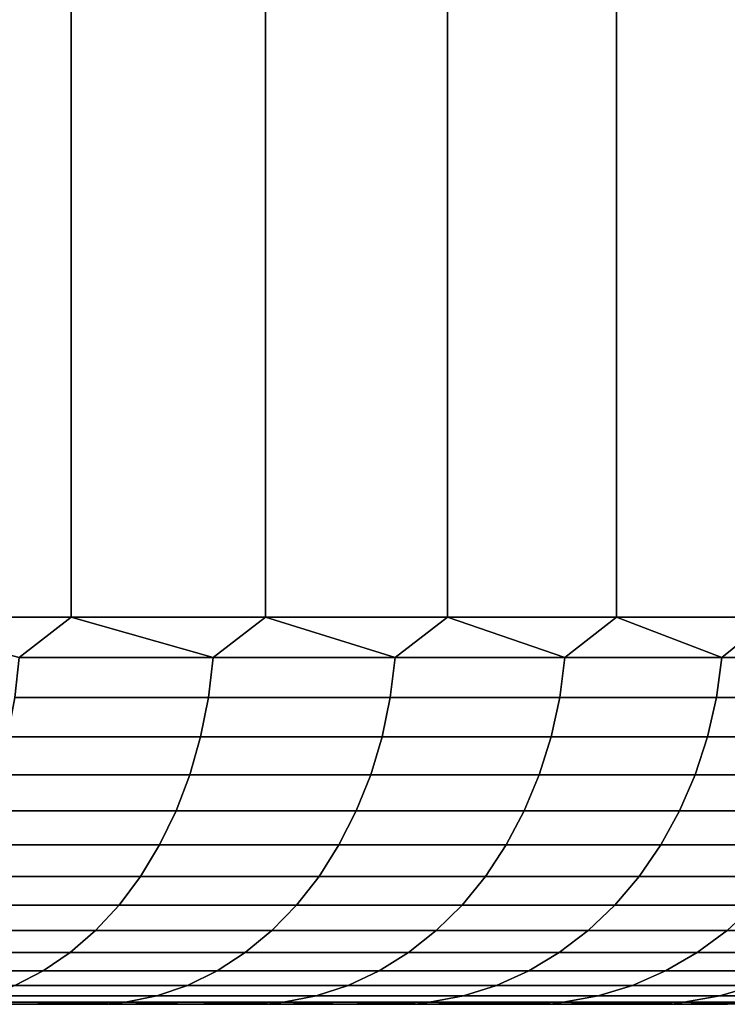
# Model space of a CAD drawing. Header units: metres. Extents: x -109 to 109, y -100 to 58.
# Tile 626 of 642: x 85.69 to 87.52, y 27.5 to 30.04. Entities that reach past the tile are written whole.
import ezdxf

# ---------------------------------------------------------------- set-up
doc = ezdxf.new("R2010")
doc.units = ezdxf.units.M
doc.layers.add('solid_21_062_100_XXX', color=7, linetype='CONTINUOUS')

msp = doc.modelspace()

# ---------------------------------------------------------------- linework, layer by layer
at = {"layer": 'solid_21_062_100_XXX'}
for points in [[(85.822701, 47.799999, 9.060204), (85.29026, 47.799999, 9.577649), (85.290276, 28.5, 9.577635), (85.822716, 28.5, 9.060188)], [(85.29026, 47.799999, -9.577649), (85.822701, 47.799999, -9.060204), (85.822716, 28.5, -9.060188), (85.290276, 28.5, -9.577635)], [(86.324738, 47.799999, 8.513193), (85.822701, 47.799999, 9.060204), (85.822716, 28.5, 9.060188), (86.324745, 28.5, 8.513189)], [(85.822701, 47.799999, -9.060204), (86.324738, 47.799999, -8.513193), (86.324745, 28.5, -8.513189), (85.822716, 28.5, -9.060188)], [(86.794739, 47.799999, 7.93841), (86.324738, 47.799999, 8.513193), (86.324745, 28.5, 8.513189), (86.794731, 28.5, 7.938422)], [(86.324738, 47.799999, -8.513193), (86.794739, 47.799999, -7.93841), (86.794731, 28.5, -7.938422), (86.324745, 28.5, -8.513189)], [(87.231148, 47.799999, 7.337741), (86.794739, 47.799999, 7.93841), (86.794731, 28.5, 7.938422), (87.231133, 28.5, 7.337762)], [(86.794739, 47.799999, -7.93841), (87.231148, 47.799999, -7.337741), (87.231133, 28.5, -7.337762), (86.794731, 28.5, -7.938422)], [(87.632545, 47.799999, 6.713157), (87.231148, 47.799999, 7.337741), (87.231133, 28.5, 7.337762), (87.632538, 28.5, 6.713167)], [(87.231148, 47.799999, -7.337741), (87.632545, 47.799999, -6.713157), (87.632538, 28.5, -6.713167), (87.231133, 28.5, -7.337762)], [(85.822716, 28.5, 9.060188), (85.290276, 28.5, 9.577635), (85.688515, 28.395472, 9.188515)], [(85.290276, 28.5, -9.577635), (85.822716, 28.5, -9.060188), (85.688515, 28.395472, -9.188515)], [(85.822716, 28.5, 9.060188), (85.688515, 28.395472, 9.188515), (86.189262, 28.395472, 8.658855)], [(85.822716, 28.5, -9.060188), (86.189262, 28.395472, -8.658855), (85.688515, 28.395472, -9.188515)], [(86.324745, 28.5, 8.513189), (85.822716, 28.5, 9.060188), (86.189262, 28.395472, 8.658855)], [(85.822716, 28.5, -9.060188), (86.324745, 28.5, -8.513189), (86.189262, 28.395472, -8.658855)], [(86.324745, 28.5, 8.513189), (86.189262, 28.395472, 8.658855), (86.659523, 28.395472, 8.101952)], [(86.324745, 28.5, -8.513189), (86.659523, 28.395472, -8.101952), (86.189262, 28.395472, -8.658855)], [(86.794731, 28.5, 7.938422), (86.324745, 28.5, 8.513189), (86.659523, 28.395472, 8.101952)], [(86.324745, 28.5, -8.513189), (86.794731, 28.5, -7.938422), (86.659523, 28.395472, -8.101952)], [(86.794731, 28.5, 7.938422), (86.659523, 28.395472, 8.101952), (87.097824, 28.395472, 7.519557)], [(86.794731, 28.5, -7.938422), (87.097824, 28.395472, -7.519557), (86.659523, 28.395472, -8.101952)], [(87.231133, 28.5, 7.337762), (86.794731, 28.5, 7.938422), (87.097824, 28.395472, 7.519557)], [(86.794731, 28.5, -7.938422), (87.231133, 28.5, -7.337762), (87.097824, 28.395472, -7.519557)], [(87.231133, 28.5, 7.337762), (87.097824, 28.395472, 7.519557), (87.502777, 28.395472, 6.913503)], [(87.231133, 28.5, -7.337762), (87.502777, 28.395472, -6.913503), (87.097824, 28.395472, -7.519557)], [(87.632538, 28.5, 6.713167), (87.231133, 28.5, 7.337762), (87.502777, 28.395472, 6.913503)], [(87.231133, 28.5, -7.337762), (87.632538, 28.5, -6.713167), (87.502777, 28.395472, -6.913503)], [(87.632538, 28.5, 6.713167), (87.502777, 28.395472, 6.913503), (87.873108, 28.395472, 6.285696)], [(87.632538, 28.5, -6.713167), (87.873108, 28.395472, -6.285696), (87.502777, 28.395472, -6.913503)], [(86.189262, 28.395472, 8.658855), (85.688515, 28.395472, 9.188515), (85.676918, 28.291986, 9.176921), (86.17704, 28.291986, 8.64793)], [(85.688515, 28.395472, -9.188515), (86.189262, 28.395472, -8.658855), (86.17704, 28.291986, -8.64793), (85.676918, 28.291986, -9.176921)], [(86.659523, 28.395472, 8.101952), (86.189262, 28.395472, 8.658855), (86.17704, 28.291986, 8.64793), (86.646706, 28.291986, 8.091729)], [(86.189262, 28.395472, -8.658855), (86.659523, 28.395472, -8.101952), (86.646706, 28.291986, -8.091729), (86.17704, 28.291986, -8.64793)], [(87.097824, 28.395472, 7.519557), (86.659523, 28.395472, 8.101952), (86.646706, 28.291986, 8.091729), (87.08445, 28.291986, 7.510069)], [(86.659523, 28.395472, -8.101952), (87.097824, 28.395472, -7.519557), (87.08445, 28.291986, -7.510069), (86.646706, 28.291986, -8.091729)], [(87.502777, 28.395472, 6.913503), (87.097824, 28.395472, 7.519557), (87.08445, 28.291986, 7.510069), (87.488892, 28.291986, 6.904779)], [(87.097824, 28.395472, -7.519557), (87.502777, 28.395472, -6.913503), (87.488892, 28.291986, -6.904779), (87.08445, 28.291986, -7.510069)], [(87.873108, 28.395472, 6.285696), (87.502777, 28.395472, 6.913503), (87.488892, 28.291986, 6.904779), (87.858757, 28.291986, 6.277765)], [(87.502777, 28.395472, -6.913503), (87.873108, 28.395472, -6.285696), (87.858757, 28.291986, -6.277765), (87.488892, 28.291986, -6.904779)], [(86.17704, 28.291986, 8.64793), (85.676918, 28.291986, 9.176921), (85.657738, 28.190784, 9.157734), (86.156807, 28.190784, 8.629849)], [(85.676918, 28.291986, -9.176921), (86.17704, 28.291986, -8.64793), (86.156807, 28.190784, -8.629849), (85.657738, 28.190784, -9.157734)], [(86.646706, 28.291986, 8.091729), (86.17704, 28.291986, 8.64793), (86.156807, 28.190784, 8.629849), (86.625496, 28.190784, 8.074811)], [(86.17704, 28.291986, -8.64793), (86.646706, 28.291986, -8.091729), (86.625496, 28.190784, -8.074811), (86.156807, 28.190784, -8.629849)], [(87.08445, 28.291986, 7.510069), (86.646706, 28.291986, 8.091729), (86.625496, 28.190784, 8.074811), (87.062325, 28.190784, 7.494367)], [(86.646706, 28.291986, -8.091729), (87.08445, 28.291986, -7.510069), (87.062325, 28.190784, -7.494367), (86.625496, 28.190784, -8.074811)], [(87.488892, 28.291986, 6.904779), (87.08445, 28.291986, 7.510069), (87.062325, 28.190784, 7.494367), (87.465919, 28.190784, 6.890343)], [(87.08445, 28.291986, -7.510069), (87.488892, 28.291986, -6.904779), (87.465919, 28.190784, -6.890343), (87.062325, 28.190784, -7.494367)], [(87.858757, 28.291986, 6.277765), (87.488892, 28.291986, 6.904779), (87.465919, 28.190784, 6.890343), (87.835014, 28.190784, 6.264639)], [(87.488892, 28.291986, -6.904779), (87.858757, 28.291986, -6.277765), (87.835014, 28.190784, -6.264639), (87.465919, 28.190784, -6.890343)], [(86.156807, 28.190784, 8.629849), (85.657738, 28.190784, 9.157734), (85.631165, 28.092976, 9.131166), (86.128792, 28.092976, 8.604812)], [(85.657738, 28.190784, -9.157734), (86.156807, 28.190784, -8.629849), (86.128792, 28.092976, -8.604812), (85.631165, 28.092976, -9.131166)], [(86.625496, 28.190784, 8.074811), (86.156807, 28.190784, 8.629849), (86.128792, 28.092976, 8.604812), (86.596115, 28.092976, 8.051384)], [(86.156807, 28.190784, -8.629849), (86.625496, 28.190784, -8.074811), (86.596115, 28.092976, -8.051384), (86.128792, 28.092976, -8.604812)], [(87.062325, 28.190784, 7.494367), (86.625496, 28.190784, 8.074811), (86.596115, 28.092976, 8.051384), (87.031677, 28.092976, 7.472624)], [(86.625496, 28.190784, -8.074811), (87.062325, 28.190784, -7.494367), (87.031677, 28.092976, -7.472624), (86.596115, 28.092976, -8.051384)], [(87.465919, 28.190784, 6.890343), (87.062325, 28.190784, 7.494367), (87.031677, 28.092976, 7.472624), (87.434105, 28.092976, 6.870352)], [(87.062325, 28.190784, -7.494367), (87.465919, 28.190784, -6.890343), (87.434105, 28.092976, -6.870352), (87.031677, 28.092976, -7.472624)], [(87.835014, 28.190784, 6.264639), (87.465919, 28.190784, 6.890343), (87.434105, 28.092976, 6.870352), (87.802124, 28.092976, 6.246464)], [(87.465919, 28.190784, -6.890343), (87.835014, 28.190784, -6.264639), (87.802124, 28.092976, -6.246464), (87.434105, 28.092976, -6.870352)], [(86.128792, 28.092976, 8.604812), (85.631165, 28.092976, 9.131166), (85.597504, 27.999638, 9.097506), (86.093292, 27.999638, 8.573092)], [(85.631165, 28.092976, -9.131166), (86.128792, 28.092976, -8.604812), (86.093292, 27.999638, -8.573092), (85.597504, 27.999638, -9.097506)], [(86.596115, 28.092976, 8.051384), (86.128792, 28.092976, 8.604812), (86.093292, 27.999638, 8.573092), (86.558899, 27.999638, 8.021705)], [(86.128792, 28.092976, -8.604812), (86.596115, 28.092976, -8.051384), (86.558899, 27.999638, -8.021705), (86.093292, 27.999638, -8.573092)], [(87.031677, 28.092976, 7.472624), (86.596115, 28.092976, 8.051384), (86.558899, 27.999638, 8.021705), (86.992859, 27.999638, 7.445078)], [(86.596115, 28.092976, -8.051384), (87.031677, 28.092976, -7.472624), (86.992859, 27.999638, -7.445078), (86.558899, 27.999638, -8.021705)], [(87.434105, 28.092976, 6.870352), (87.031677, 28.092976, 7.472624), (86.992859, 27.999638, 7.445078), (87.393799, 27.999638, 6.845027)], [(87.031677, 28.092976, -7.472624), (87.434105, 28.092976, -6.870352), (87.393799, 27.999638, -6.845027), (86.992859, 27.999638, -7.445078)], [(87.802124, 28.092976, 6.246464), (87.434105, 28.092976, 6.870352), (87.393799, 27.999638, 6.845027), (87.76046, 27.999638, 6.223438)], [(87.434105, 28.092976, -6.870352), (87.802124, 28.092976, -6.246464), (87.76046, 27.999638, -6.223438), (87.393799, 27.999638, -6.845027)], [(86.093292, 27.999638, 8.573092), (85.597504, 27.999638, 9.097506), (85.557121, 27.911791, 9.057125), (86.050713, 27.911791, 8.53504)], [(85.597504, 27.999638, -9.097506), (86.093292, 27.999638, -8.573092), (86.050713, 27.911791, -8.53504), (85.557121, 27.911791, -9.057125)], [(86.558899, 27.999638, 8.021705), (86.093292, 27.999638, 8.573092), (86.050713, 27.911791, 8.53504), (86.514252, 27.911791, 7.9861)], [(86.093292, 27.999638, -8.573092), (86.558899, 27.999638, -8.021705), (86.514252, 27.911791, -7.9861), (86.050713, 27.911791, -8.53504)], [(86.992859, 27.999638, 7.445078), (86.558899, 27.999638, 8.021705), (86.514252, 27.911791, 7.9861), (86.946281, 27.911791, 7.412032)], [(86.558899, 27.999638, -8.021705), (86.992859, 27.999638, -7.445078), (86.946281, 27.911791, -7.412032), (86.514252, 27.911791, -7.9861)], [(87.393799, 27.999638, 6.845027), (86.992859, 27.999638, 7.445078), (86.946281, 27.911791, 7.412032), (87.345444, 27.911791, 6.814644)], [(86.992859, 27.999638, -7.445078), (87.393799, 27.999638, -6.845027), (87.345444, 27.911791, -6.814644), (86.946281, 27.911791, -7.412032)], [(87.76046, 27.999638, 6.223438), (87.393799, 27.999638, 6.845027), (87.345444, 27.911791, 6.814644), (87.71048, 27.911791, 6.195815)], [(87.393799, 27.999638, -6.845027), (87.76046, 27.999638, -6.223438), (87.71048, 27.911791, -6.195815), (87.345444, 27.911791, -6.814644)], [(86.050713, 27.911791, 8.53504), (85.557121, 27.911791, 9.057125), (85.510468, 27.830402, 9.010467), (86.001511, 27.830402, 8.491071)], [(85.557121, 27.911791, -9.057125), (86.050713, 27.911791, -8.53504), (86.001511, 27.830402, -8.491071), (85.510468, 27.830402, -9.010467)], [(86.514252, 27.911791, 7.9861), (86.050713, 27.911791, 8.53504), (86.001511, 27.830402, 8.491071), (86.462662, 27.830402, 7.944959)], [(86.050713, 27.911791, -8.53504), (86.514252, 27.911791, -7.9861), (86.462662, 27.830402, -7.944959), (86.001511, 27.830402, -8.491071)], [(86.946281, 27.911791, 7.412032), (86.514252, 27.911791, 7.9861), (86.462662, 27.830402, 7.944959), (86.892464, 27.830402, 7.373849)], [(86.514252, 27.911791, -7.9861), (86.946281, 27.911791, -7.412032), (86.892464, 27.830402, -7.373849), (86.462662, 27.830402, -7.944959)], [(87.345444, 27.911791, 6.814644), (86.946281, 27.911791, 7.412032), (86.892464, 27.830402, 7.373849), (87.289574, 27.830402, 6.779538)], [(86.946281, 27.911791, -7.412032), (87.345444, 27.911791, -6.814644), (87.289574, 27.830402, -6.779538), (86.892464, 27.830402, -7.373849)], [(87.71048, 27.911791, 6.195815), (87.345444, 27.911791, 6.814644), (87.289574, 27.830402, 6.779538), (87.652733, 27.830402, 6.163897)], [(87.345444, 27.911791, -6.814644), (87.71048, 27.911791, -6.195815), (87.652733, 27.830402, -6.163897), (87.289574, 27.830402, -6.779538)], [(86.001511, 27.830402, 8.491071), (85.510468, 27.830402, 9.010467), (85.458046, 27.756365, 8.958043), (85.946228, 27.756365, 8.441669)], [(85.510468, 27.830402, -9.010467), (86.001511, 27.830402, -8.491071), (85.946228, 27.756365, -8.441669), (85.458046, 27.756365, -8.958043)], [(86.462662, 27.830402, 7.944959), (86.001511, 27.830402, 8.491071), (85.946228, 27.756365, 8.441669), (86.404701, 27.756365, 7.898734)], [(86.001511, 27.830402, -8.491071), (86.462662, 27.830402, -7.944959), (86.404701, 27.756365, -7.898734), (85.946228, 27.756365, -8.441669)], [(86.892464, 27.830402, 7.373849), (86.462662, 27.830402, 7.944959), (86.404701, 27.756365, 7.898734), (86.832001, 27.756365, 7.330947)], [(86.462662, 27.830402, -7.944959), (86.892464, 27.830402, -7.373849), (86.832001, 27.756365, -7.330947), (86.404701, 27.756365, -7.898734)], [(87.289574, 27.830402, 6.779538), (86.892464, 27.830402, 7.373849), (86.832001, 27.756365, 7.330947), (87.226799, 27.756365, 6.740094)], [(86.892464, 27.830402, -7.373849), (87.289574, 27.830402, -6.779538), (87.226799, 27.756365, -6.740094), (86.832001, 27.756365, -7.330947)], [(87.652733, 27.830402, 6.163897), (87.289574, 27.830402, 6.779538), (87.226799, 27.756365, 6.740094), (87.587845, 27.756365, 6.128034)], [(87.289574, 27.830402, -6.779538), (87.652733, 27.830402, -6.163897), (87.587845, 27.756365, -6.128034), (87.226799, 27.756365, -6.740094)], [(85.946228, 27.756365, 8.441669), (85.458046, 27.756365, 8.958043), (85.400429, 27.690491, 8.900429), (85.885475, 27.690491, 8.387376)], [(85.458046, 27.756365, -8.958043), (85.946228, 27.756365, -8.441669), (85.885475, 27.690491, -8.387376), (85.400429, 27.690491, -8.900429)], [(86.404701, 27.756365, 7.898734), (85.946228, 27.756365, 8.441669), (85.885475, 27.690491, 8.387376), (86.340996, 27.690491, 7.847933)], [(85.946228, 27.756365, -8.441669), (86.404701, 27.756365, -7.898734), (86.340996, 27.690491, -7.847933), (85.885475, 27.690491, -8.387376)], [(86.832001, 27.756365, 7.330947), (86.404701, 27.756365, 7.898734), (86.340996, 27.690491, 7.847933), (86.765549, 27.690491, 7.283798)], [(86.404701, 27.756365, -7.898734), (86.832001, 27.756365, -7.330947), (86.765549, 27.690491, -7.283798), (86.340996, 27.690491, -7.847933)], [(87.226799, 27.756365, 6.740094), (86.832001, 27.756365, 7.330947), (86.765549, 27.690491, 7.283798), (87.157806, 27.690491, 6.696745)], [(86.832001, 27.756365, -7.330947), (87.226799, 27.756365, -6.740094), (87.157806, 27.690491, -6.696745), (86.765549, 27.690491, -7.283798)], [(87.587845, 27.756365, 6.128034), (87.226799, 27.756365, 6.740094), (87.157806, 27.690491, 6.696745), (87.516533, 27.690491, 6.088622)], [(87.226799, 27.756365, -6.740094), (87.587845, 27.756365, -6.128034), (87.516533, 27.690491, -6.088622), (87.157806, 27.690491, -6.696745)], [(87.914001, 27.756365, 5.496693), (87.587845, 27.756365, 6.128034), (87.516533, 27.690491, 6.088622), (87.840591, 27.690491, 5.461341)], [(87.587845, 27.756365, -6.128034), (87.914001, 27.756365, -5.496693), (87.840591, 27.690491, -5.461341), (87.516533, 27.690491, -6.088622)], [(85.885475, 27.690491, 8.387376), (85.400429, 27.690491, 8.900429), (85.338257, 27.633503, 8.838258), (85.819916, 27.633503, 8.328788)], [(85.400429, 27.690491, -8.900429), (85.885475, 27.690491, -8.387376), (85.819916, 27.633503, -8.328788), (85.338257, 27.633503, -8.838258)], [(86.340996, 27.690491, 7.847933), (85.885475, 27.690491, 8.387376), (85.819916, 27.633503, 8.328788), (86.272255, 27.633503, 7.793114)], [(85.885475, 27.690491, -8.387376), (86.340996, 27.690491, -7.847933), (86.272255, 27.633503, -7.793114), (85.819916, 27.633503, -8.328788)], [(86.765549, 27.690491, 7.283798), (86.340996, 27.690491, 7.847933), (86.272255, 27.633503, 7.793114), (86.693848, 27.633503, 7.232919)], [(86.340996, 27.690491, -7.847933), (86.765549, 27.690491, -7.283798), (86.693848, 27.633503, -7.232919), (86.272255, 27.633503, -7.793114)], [(87.157806, 27.690491, 6.696745), (86.765549, 27.690491, 7.283798), (86.693848, 27.633503, 7.232919), (87.083359, 27.633503, 6.649967)], [(86.765549, 27.690491, -7.283798), (87.157806, 27.690491, -6.696745), (87.083359, 27.633503, -6.649967), (86.693848, 27.633503, -7.232919)], [(87.516533, 27.690491, 6.088622), (87.157806, 27.690491, 6.696745), (87.083359, 27.633503, 6.649967), (87.439575, 27.633503, 6.046091)], [(87.157806, 27.690491, -6.696745), (87.516533, 27.690491, -6.088622), (87.439575, 27.633503, -6.046091), (87.083359, 27.633503, -6.649967)], [(87.840591, 27.690491, 5.461341), (87.516533, 27.690491, 6.088622), (87.439575, 27.633503, 6.046091), (87.761375, 27.633503, 5.423193)], [(87.516533, 27.690491, -6.088622), (87.840591, 27.690491, -5.461341), (87.761375, 27.633503, -5.423193), (87.439575, 27.633503, -6.046091)], [(85.819916, 27.633503, 8.328788), (85.338257, 27.633503, 8.838258), (85.272209, 27.586029, 8.772211), (85.750275, 27.586029, 8.266549)], [(85.338257, 27.633503, -8.838258), (85.819916, 27.633503, -8.328788), (85.750275, 27.586029, -8.266549), (85.272209, 27.586029, -8.772211)], [(86.272255, 27.633503, 7.793114), (85.819916, 27.633503, 8.328788), (85.750275, 27.586029, 8.266549), (86.199226, 27.586029, 7.734877)], [(85.819916, 27.633503, -8.328788), (86.272255, 27.633503, -7.793114), (86.199226, 27.586029, -7.734877), (85.750275, 27.586029, -8.266549)], [(86.693848, 27.633503, 7.232919), (86.272255, 27.633503, 7.793114), (86.199226, 27.586029, 7.734877), (86.617668, 27.586029, 7.178869)], [(86.272255, 27.633503, -7.793114), (86.693848, 27.633503, -7.232919), (86.617668, 27.586029, -7.178869), (86.199226, 27.586029, -7.734877)], [(87.083359, 27.633503, 6.649967), (86.693848, 27.633503, 7.232919), (86.617668, 27.586029, 7.178869), (87.004272, 27.586029, 6.600273)], [(86.693848, 27.633503, -7.232919), (87.083359, 27.633503, -6.649967), (87.004272, 27.586029, -6.600273), (86.617668, 27.586029, -7.178869)], [(87.439575, 27.633503, 6.046091), (87.083359, 27.633503, 6.649967), (87.004272, 27.586029, 6.600273), (87.357826, 27.586029, 6.00091)], [(87.083359, 27.633503, -6.649967), (87.439575, 27.633503, -6.046091), (87.357826, 27.586029, -6.00091), (87.004272, 27.586029, -6.600273)], [(87.761375, 27.633503, 5.423193), (87.439575, 27.633503, 6.046091), (87.357826, 27.586029, 6.00091), (87.677223, 27.586029, 5.382666)], [(87.439575, 27.633503, -6.046091), (87.761375, 27.633503, -5.423193), (87.677223, 27.586029, -5.382666), (87.357826, 27.586029, -6.00091)], [(85.750275, 27.586029, 8.266549), (85.272209, 27.586029, 8.772211), (85.203018, 27.548588, 8.703014), (85.677307, 27.548588, 8.201342)], [(85.272209, 27.586029, -8.772211), (85.750275, 27.586029, -8.266549), (85.677307, 27.548588, -8.201342), (85.203018, 27.548588, -8.703014)], [(86.199226, 27.586029, 7.734877), (85.750275, 27.586029, 8.266549), (85.677307, 27.548588, 8.201342), (86.122719, 27.548588, 7.673863)], [(85.750275, 27.586029, -8.266549), (86.199226, 27.586029, -7.734877), (86.122719, 27.548588, -7.673863), (85.677307, 27.548588, -8.201342)], [(86.617668, 27.586029, 7.178869), (86.199226, 27.586029, 7.734877), (86.122719, 27.548588, 7.673863), (86.537857, 27.548588, 7.122241)], [(86.199226, 27.586029, -7.734877), (86.617668, 27.586029, -7.178869), (86.537857, 27.548588, -7.122241), (86.122719, 27.548588, -7.673863)], [(87.004272, 27.586029, 6.600273), (86.617668, 27.586029, 7.178869), (86.537857, 27.548588, 7.122241), (86.921417, 27.548588, 6.548209)], [(86.617668, 27.586029, -7.178869), (87.004272, 27.586029, -6.600273), (86.921417, 27.548588, -6.548209), (86.537857, 27.548588, -7.122241)], [(87.357826, 27.586029, 6.00091), (87.004272, 27.586029, 6.600273), (86.921417, 27.548588, 6.548209), (87.272179, 27.548588, 5.953574)], [(87.004272, 27.586029, -6.600273), (87.357826, 27.586029, -6.00091), (87.272179, 27.548588, -5.953574), (86.921417, 27.548588, -6.548209)], [(87.677223, 27.586029, 5.382666), (87.357826, 27.586029, 6.00091), (87.272179, 27.548588, 5.953574), (87.58905, 27.548588, 5.340207)], [(87.357826, 27.586029, -6.00091), (87.677223, 27.586029, -5.382666), (87.58905, 27.548588, -5.340207), (87.272179, 27.548588, -5.953574)], [(86.122719, 27.548588, 7.673863), (85.677307, 27.548588, 8.201342), (85.601814, 27.521591, 8.133881), (86.043571, 27.521591, 7.610742)], [(85.677307, 27.548588, -8.201342), (86.122719, 27.548588, -7.673863), (86.043571, 27.521591, -7.610742), (85.601814, 27.521591, -8.133881)], [(86.537857, 27.548588, 7.122241), (86.122719, 27.548588, 7.673863), (86.043571, 27.521591, 7.610742), (86.455292, 27.521591, 7.063657)], [(86.122719, 27.548588, -7.673863), (86.537857, 27.548588, -7.122241), (86.455292, 27.521591, -7.063657), (86.043571, 27.521591, -7.610742)], [(86.921417, 27.548588, 6.548209), (86.537857, 27.548588, 7.122241), (86.455292, 27.521591, 7.063657), (86.835693, 27.521591, 6.494347)], [(86.537857, 27.548588, -7.122241), (86.921417, 27.548588, -6.548209), (86.835693, 27.521591, -6.494347), (86.455292, 27.521591, -7.063657)], [(87.272179, 27.548588, 5.953574), (86.921417, 27.548588, 6.548209), (86.835693, 27.521591, 6.494347), (87.183571, 27.521591, 5.904603)], [(86.921417, 27.548588, -6.548209), (87.272179, 27.548588, -5.953574), (87.183571, 27.521591, -5.904603), (86.835693, 27.521591, -6.494347)], [(87.58905, 27.548588, 5.340207), (87.272179, 27.548588, 5.953574), (87.183571, 27.521591, 5.904603), (87.497841, 27.521591, 5.296281)], [(87.272179, 27.548588, -5.953574), (87.58905, 27.548588, -5.340207), (87.497841, 27.521591, -5.296281), (87.183571, 27.521591, -5.904603)], [(87.87104, 27.548588, 4.710038), (87.58905, 27.548588, 5.340207), (87.497841, 27.521591, 5.296281), (87.777504, 27.521591, 4.671295)], [(87.58905, 27.548588, -5.340207), (87.87104, 27.548588, -4.710038), (87.777504, 27.521591, -4.671295), (87.497841, 27.521591, -5.296281)], [(86.043571, 27.521591, 7.610742), (85.601814, 27.521591, 8.133881), (85.524635, 27.505337, 8.064909), (85.962646, 27.505337, 7.546206)], [(85.601814, 27.521591, -8.133881), (86.043571, 27.521591, -7.610742), (85.962646, 27.505337, -7.546206), (85.524635, 27.505337, -8.064909)], [(86.455292, 27.521591, 7.063657), (86.043571, 27.521591, 7.610742), (85.962646, 27.505337, 7.546206), (86.370872, 27.505337, 7.00376)], [(86.043571, 27.521591, -7.610742), (86.455292, 27.521591, -7.063657), (86.370872, 27.505337, -7.00376), (85.962646, 27.505337, -7.546206)], [(86.835693, 27.521591, 6.494347), (86.455292, 27.521591, 7.063657), (86.370872, 27.505337, 7.00376), (86.748055, 27.505337, 6.439277)], [(86.455292, 27.521591, -7.063657), (86.835693, 27.521591, -6.494347), (86.748055, 27.505337, -6.439277), (86.370872, 27.505337, -7.00376)], [(87.183571, 27.521591, 5.904603), (86.835693, 27.521591, 6.494347), (86.748055, 27.505337, 6.439277), (87.092979, 27.505337, 5.854534)], [(86.835693, 27.521591, -6.494347), (87.183571, 27.521591, -5.904603), (87.092979, 27.505337, -5.854534), (86.748055, 27.505337, -6.439277)], [(87.497841, 27.521591, 5.296281), (87.183571, 27.521591, 5.904603), (87.092979, 27.505337, 5.854534), (87.404587, 27.505337, 5.25137)], [(87.183571, 27.521591, -5.904603), (87.497841, 27.521591, -5.296281), (87.404587, 27.505337, -5.25137), (87.092979, 27.505337, -5.854534)], [(87.777504, 27.521591, 4.671295), (87.497841, 27.521591, 5.296281), (87.404587, 27.505337, 5.25137), (87.681877, 27.505337, 4.631684)], [(87.497841, 27.521591, -5.296281), (87.777504, 27.521591, -4.671295), (87.681877, 27.505337, -4.631684), (87.404587, 27.505337, -5.25137)], [(85.524635, 27.505337, 8.064909), (85.462234, 27.5, 7.979871), (85.690605, 27.5, 7.715744)], [(85.524635, 27.505337, -8.064909), (85.962646, 27.505337, -7.546206), (85.690605, 27.5, -7.715744), (85.462234, 27.5, -7.979871)], [(85.690605, 27.5, -7.715744), (85.690605, 27.5, 7.715744), (85.462234, 27.5, 7.979871)], [(85.462234, 27.5, -7.979871), (85.690605, 27.5, -7.715744), (85.462234, 27.5, 7.979871)], [(85.962646, 27.505337, 7.546206), (85.524635, 27.505337, 8.064909), (85.690605, 27.5, 7.715744)], [(85.962646, 27.505337, 7.546206), (85.690605, 27.5, 7.715744), (85.911201, 27.5, 7.445087)], [(85.962646, 27.505337, -7.546206), (85.911201, 27.5, -7.445087), (85.690605, 27.5, -7.715744)], [(85.911201, 27.5, -7.445087), (85.911201, 27.5, 7.445087), (85.690605, 27.5, 7.715744)], [(85.690605, 27.5, -7.715744), (85.911201, 27.5, -7.445087), (85.690605, 27.5, 7.715744)], [(85.962646, 27.505337, 7.546206), (85.911201, 27.5, 7.445087), (86.123848, 27.5, 7.168088)], [(85.962646, 27.505337, -7.546206), (86.370872, 27.505337, -7.00376), (86.123848, 27.5, -7.168088), (85.911201, 27.5, -7.445087)], [(86.123848, 27.5, -7.168088), (86.123848, 27.5, 7.168088), (85.911201, 27.5, 7.445087)], [(85.911201, 27.5, -7.445087), (86.123848, 27.5, -7.168088), (85.911201, 27.5, 7.445087)], [(86.370872, 27.505337, 7.00376), (85.962646, 27.505337, 7.546206), (86.123848, 27.5, 7.168088)], [(86.370872, 27.505337, 7.00376), (86.123848, 27.5, 7.168088), (86.328308, 27.5, 6.885082)], [(86.370872, 27.505337, -7.00376), (86.328308, 27.5, -6.885082), (86.123848, 27.5, -7.168088)], [(86.328308, 27.5, -6.885082), (86.328308, 27.5, 6.885082), (86.123848, 27.5, 7.168088)], [(86.123848, 27.5, -7.168088), (86.328308, 27.5, -6.885082), (86.123848, 27.5, 7.168088)], [(86.370872, 27.505337, 7.00376), (86.328308, 27.5, 6.885082), (86.52449, 27.5, 6.596175)], [(86.370872, 27.505337, -7.00376), (86.748055, 27.505337, -6.439277), (86.52449, 27.5, -6.596175), (86.328308, 27.5, -6.885082)], [(86.52449, 27.5, -6.596175), (86.52449, 27.5, 6.596175), (86.328308, 27.5, 6.885082)], [(86.328308, 27.5, -6.885082), (86.52449, 27.5, -6.596175), (86.328308, 27.5, 6.885082)], [(86.748055, 27.505337, 6.439277), (86.370872, 27.505337, 7.00376), (86.52449, 27.5, 6.596175)], [(86.748055, 27.505337, 6.439277), (86.52449, 27.5, 6.596175), (86.712151, 27.5, 6.301747)], [(86.748055, 27.505337, -6.439277), (86.712151, 27.5, -6.301747), (86.52449, 27.5, -6.596175)], [(86.712151, 27.5, -6.301747), (86.712151, 27.5, 6.301747), (86.52449, 27.5, 6.596175)], [(86.52449, 27.5, -6.596175), (86.712151, 27.5, -6.301747), (86.52449, 27.5, 6.596175)], [(86.748055, 27.505337, 6.439277), (86.712151, 27.5, 6.301747), (86.891182, 27.5, 6.001948)], [(87.092979, 27.505337, -5.854534), (86.891182, 27.5, -6.001948), (86.712151, 27.5, -6.301747)], [(86.748055, 27.505337, -6.439277), (87.092979, 27.505337, -5.854534), (86.712151, 27.5, -6.301747)], [(86.891182, 27.5, -6.001948), (86.891182, 27.5, 6.001948), (86.712151, 27.5, 6.301747)], [(86.712151, 27.5, -6.301747), (86.891182, 27.5, -6.001948), (86.712151, 27.5, 6.301747)], [(87.092979, 27.505337, 5.854534), (86.748055, 27.505337, 6.439277), (86.891182, 27.5, 6.001948)], [(87.092979, 27.505337, 5.854534), (86.891182, 27.5, 6.001948), (87.061409, 27.5, 5.697064)], [(87.092979, 27.505337, -5.854534), (87.061409, 27.5, -5.697064), (86.891182, 27.5, -6.001948)], [(87.061409, 27.5, -5.697064), (87.061409, 27.5, 5.697064), (86.891182, 27.5, 6.001948)], [(86.891182, 27.5, -6.001948), (87.061409, 27.5, -5.697064), (86.891182, 27.5, 6.001948)], [(87.092979, 27.505337, 5.854534), (87.061409, 27.5, 5.697064), (87.222687, 27.5, 5.387396)], [(87.404587, 27.505337, -5.25137), (87.222687, 27.5, -5.387396), (87.061409, 27.5, -5.697064)], [(87.092979, 27.505337, -5.854534), (87.404587, 27.505337, -5.25137), (87.061409, 27.5, -5.697064)], [(87.222687, 27.5, -5.387396), (87.222687, 27.5, 5.387396), (87.061409, 27.5, 5.697064)], [(87.061409, 27.5, -5.697064), (87.222687, 27.5, -5.387396), (87.061409, 27.5, 5.697064)], [(87.404587, 27.505337, 5.25137), (87.092979, 27.505337, 5.854534), (87.222687, 27.5, 5.387396)], [(87.404587, 27.505337, 5.25137), (87.222687, 27.5, 5.387396), (87.374908, 27.5, 5.073095)], [(87.404587, 27.505337, -5.25137), (87.374908, 27.5, -5.073095), (87.222687, 27.5, -5.387396)], [(87.374908, 27.5, -5.073095), (87.374908, 27.5, 5.073095), (87.222687, 27.5, 5.387396)], [(87.222687, 27.5, -5.387396), (87.374908, 27.5, -5.073095), (87.222687, 27.5, 5.387396)], [(87.404587, 27.505337, 5.25137), (87.374908, 27.5, 5.073095), (87.517891, 27.5, 4.754579)], [(87.681877, 27.505337, -4.631684), (87.517891, 27.5, -4.754579), (87.374908, 27.5, -5.073095)], [(87.404587, 27.505337, -5.25137), (87.681877, 27.505337, -4.631684), (87.374908, 27.5, -5.073095)], [(87.517891, 27.5, -4.754579), (87.517891, 27.5, 4.754579), (87.374908, 27.5, 5.073095)], [(87.374908, 27.5, -5.073095), (87.517891, 27.5, -4.754579), (87.374908, 27.5, 5.073095)], [(87.681877, 27.505337, 4.631684), (87.404587, 27.505337, 5.25137), (87.517891, 27.5, 4.754579)]]:
    msp.add_3dface(points, dxfattribs=at)

doc.saveas('drawing.dxf')
